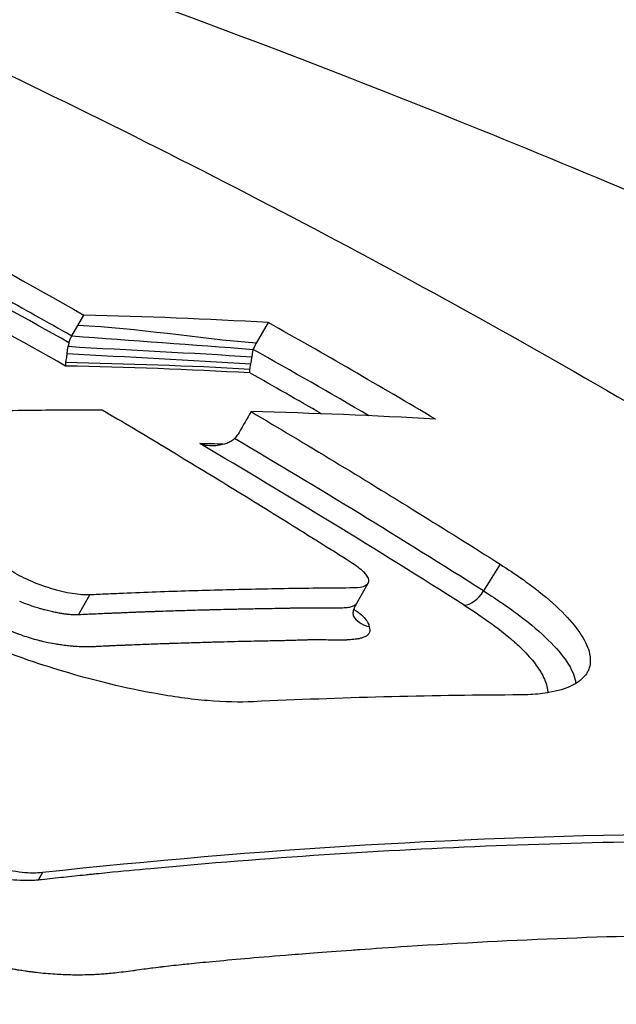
# Model space of a CAD drawing. Header units: millimetres. Extents: x 0 to 4378, y 0 to 2376.
# Tile 543 of 656: x 2763 to 2768, y 1103 to 1111. Entities that reach past the tile are written whole.
import ezdxf

# ---------------------------------------------------------------- set-up
doc = ezdxf.new("R2010")
doc.units = ezdxf.units.MM
doc.header["$LTSCALE"] = 0.2
doc.layers.add('01_Object Line', color=4, linetype='Continuous')

# ---------------------------------------------------------------- blocks, each defined once
blk = doc.blocks.new('A$C0a0b2bc4')
for p, q in [((25.4753, 249.346), (25.5793, 249.5262)), ((27.1768, 249.4616), (27.0734, 249.2826)), ((29.1864, 247.3662), (29.0432, 247.1341)), ((28.0413, 247.1985), (27.9413, 247.0253)), ((25.5316, 246.9272), (25.6316, 247.1)), ((25.2199, 244.6918), (25.1827, 244.6274))]:
    blk.add_line(p, q)
for centre, major_axis, ratio, start_param, end_param in [((-10.9635, 143.7044), (1.5329, 115.2206), 0.77692, 5.881452, 5.908218), ((-11.153, 143.6828), (1.6814, 115.1038), 0.777158, 5.88086, 5.909278), ((-14.2046, 138.4464), (60.833, 105.3976), 0.577377, 0.283518, 0.304573), ((-8.4634, 145.9665), (-1.4348, -112.9313), 0.77683, 2.721507, 2.739653), ((-8.598, 145.7365), (-1.4352, -112.9308), 0.776827, 2.727055, 2.739602), ((25.528, 249.2757), (0.0979, 0.2072), 0.225455, 2.555253, 2.841723), ((10.471, 133.2289), (22.9495, 114.9882), 0.619763, 0.088684, 0.110514), ((-8.8144, 145.7611), (-1.6696, -112.7648), 0.777191, 2.731752, 2.739512), ((-12.774, 137.6242), (60.8589, 105.3778), 0.577323, 0.283667, 0.304722), ((-10.9767, 143.6847), (-1.5321, -115.2454), 0.776932, 2.69541, 2.722176), ((-11.1703, 143.6628), (-1.6814, -115.1313), 0.777156, 2.696443, 2.724856), ((-12.9254, 137.6903), (60.6736, 105.0476), 0.577307, 0.304349, 0.306997), ((28.9448, 247.1909), (-0.1071, -0.1689), 0.567956, 0.330285, 1.594392), ((29.2816, 247.4393), (1.372, 0.5104), 0.282269, 3.175029, 3.505465), ((-8.6233, 135.9696), (60.3938, 104.6051), 0.57735, 0.32535, 0.354528)]:
    blk.add_ellipse(centre, major_axis=major_axis, ratio=ratio, start_param=start_param, end_param=end_param)
for points, knots in [([(39.4712, 247.8737), (39.4331, 247.8956), (39.3982, 247.9155), (39.3255, 247.9569), (39.2889, 247.9776), (39.1785, 248.0401), (39.1046, 248.0817), (38.8819, 248.2063), (38.7321, 248.2892), (38.2809, 248.536), (37.9752, 248.6996), (37.0496, 249.1845), (36.4155, 249.5031), (34.4804, 250.4381), (33.1349, 251.0403), (30.8356, 252.0036), (29.8917, 252.3823), (27.6379, 253.2415), (26.3254, 253.71), (23.2515, 254.7372), (21.4436, 255.2909), (17.1816, 256.4709), (14.6962, 257.0649), (10.8937, 257.8354), (9.5797, 258.0764), (5.7439, 258.7058), (3.2384, 259.0221), (-1.6606, 259.4415), (-4.03, 259.5387), (-9.6013, 259.5131), (-14.0825, 259.2596), (-20.2711, 257.6071), (-22.0603, 256.8788), (-24.9191, 255.1385), (-25.9865, 254.1276), (-26.6481, 252.9994)], [-12.394848, -12.394848, -12.394848, -12.394848, -12.368615, -12.368615, -12.342063, -12.342063, -12.288821, -12.288821, -12.182256, -12.182256, -11.970206, -11.970206, -11.54833, -11.54833, -10.709746, -10.709746, -10.156953, -10.156953, -9.427638, -9.427638, -8.478934, -8.478934, -7.206459, -7.206459, -6.534924, -6.534924, -5.237704, -5.237704, -3.929286, -3.929286, -1.992588, -1.992588, -0.996537, -0.996537, -0.000001, -0.000001, -0.000001, -0.000001]), ([(37.2624, 247.1977), (37.2293, 247.2167), (37.2034, 247.2316), (37.1455, 247.2647), (37.1162, 247.2815), (37.0278, 247.3318), (36.9687, 247.3654), (36.7892, 247.4666), (36.6684, 247.534), (36.2929, 247.7415), (36.0336, 247.8817), (35.1656, 248.3418), (34.5334, 248.6617), (31.925, 249.9285), (29.7866, 250.8486), (25.331, 252.566), (22.9866, 253.3709), (16.3418, 255.3888), (11.9453, 256.4332), (5.0775, 257.6004), (2.6147, 257.9238), (-5.188, 258.6278), (-9.5217, 258.5046), (-15.9273, 257.7956), (-18.6125, 257.1741), (-22.9846, 255.4333), (-24.6284, 254.3231), (-25.675, 253.0029)], [-6.77914, -6.77914, -6.77914, -6.77914, -6.770143, -6.770143, -6.760932, -6.760932, -6.742456, -6.742456, -6.705111, -6.705111, -6.627396, -6.627396, -6.444231, -6.444231, -5.883831, -5.883831, -5.314959, -5.314959, -4.309177, -4.309177, -3.739168, -3.739168, -2.454273, -2.454273, -1.234534, -1.234534, -0.000001, -0.000001, -0.000001, -0.000001]), ([(23.917, 252.0872), (24.9864, 251.592), (26.0481, 251.0713), (28.1127, 249.9984), (29.1135, 249.4498), (31.1024, 248.3005), (32.0862, 247.7023), (34.082, 246.4289), (35.0904, 245.7533), (36.089, 245.0534)], [-1.723661, -1.723661, -1.723661, -1.723661, -1.283811, -1.283811, -0.862142, -0.862142, -0.4403, -0.4403, -0.000001, -0.000001, -0.000001, -0.000001]), ([(19.8918, 251.6792), (20.0728, 251.6776), (20.3286, 251.6615), (21.0684, 251.5372), (21.4279, 251.4459), (21.9293, 251.308), (22.1982, 251.2227), (22.8017, 250.9986), (23.0549, 250.8801), (23.8135, 250.5029), (24.6002, 250.0811), (25.5793, 249.5262)], [-1.03804, -1.03804, -1.03804, -1.03804, -0.91337, -0.91337, -0.780434, -0.780434, -0.622424, -0.622424, -0.41589, -0.41589, 0, 0, 0, 0]), ([(23.1882, 250.6088), (23.2138, 250.5956), (23.2392, 250.5824), (23.3748, 250.5116), (23.4818, 250.4539), (23.6926, 250.3385), (23.7963, 250.2807), (23.9522, 250.1939), (24.0042, 250.165), (24.0826, 250.1215), (24.1089, 250.107), (24.1615, 250.0779), (24.1879, 250.0634), (24.2675, 250.0197), (24.3204, 249.9906), (24.426, 249.9323), (24.4788, 249.9032), (24.6367, 249.8157), (24.7416, 249.7572), (25.056, 249.5816), (25.2651, 249.4641), (25.4753, 249.346)], [0.5482111, 0.5482111, 0.5482111, 0.5482111, 0.5625, 0.5625, 0.625, 0.625, 0.6875, 0.6875, 0.71875, 0.71875, 0.734375, 0.734375, 0.75, 0.75, 0.78125, 0.78125, 0.8125, 0.8125, 0.875, 0.875, 1, 1, 1, 1]), ([(27.0491, 246.1738), (26.9307, 246.1677), (26.7976, 246.1705), (26.506, 246.1953), (26.3498, 246.217), (25.9664, 246.2868), (25.6689, 246.3524), (25.105, 246.5289), (24.8089, 246.6292), (23.7263, 247.1205), (23.1946, 247.5043), (22.3008, 248.0411), (22.249, 248.0697), (21.9074, 248.2741), (21.566, 248.4868), (21.2427, 248.7666), (21.0971, 248.9047), (21.0105, 249.1578), (21.0342, 249.2464), (21.1967, 249.3982), (21.3397, 249.4463), (21.6815, 249.4869), (21.9899, 249.4955), (22.8712, 249.5311), (23.5811, 249.5445), (24.2888, 249.5424)], [-3.167848, -3.167848, -3.167848, -3.167848, -2.81724, -2.81724, -2.467917, -2.467917, -1.999757, -1.999757, -1.713271, -1.713271, -1.133006, -1.133006, -1.013161, -1.013161, -0.71142, -0.71142, -0.596427, -0.596427, -0.511366, -0.511366, -0.413735, -0.413735, -0.334218, -0.334218, -0.000001, -0.000001, -0.000001, -0.000001]), ([(25.4498, 249.286), (25.4484, 249.2809), (25.4472, 249.2758), (25.445, 249.2655), (25.4441, 249.2602), (25.4432, 249.2551)], [-0.003301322, -0.003301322, -0.003301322, -0.003301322, -0.00168923, -0.00168923, -0.000000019, -0.000000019, -0.000000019, -0.000000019]), ([(25.4498, 249.286), (25.4527, 249.2963), (25.4563, 249.3066), (25.4649, 249.3267), (25.4698, 249.3365), (25.4753, 249.346)], [0.000001, 0.000001, 0.000001, 0.000001, 0.00328393, 0.00328393, 0.006574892, 0.006574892, 0.006574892, 0.006574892]), ([(25.4332, 249.1916), (25.435, 249.2029), (25.4368, 249.2148), (25.4406, 249.2397), (25.4422, 249.2495), (25.4432, 249.2551)], [0.000000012, 0.000000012, 0.000000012, 0.000000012, 0.004456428, 0.004456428, 0.008955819, 0.008955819, 0.008955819, 0.008955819]), ([(27.0367, 249.1635), (27.0377, 249.1698), (27.0386, 249.1761), (27.0396, 249.1827), (27.0403, 249.1876), (27.0411, 249.1926), (27.0418, 249.1977), (27.0432, 249.2077), (27.0447, 249.2181), (27.0463, 249.2287)], [0.000000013, 0.000000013, 0.000000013, 0.000000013, 0.002231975, 0.002231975, 0.002231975, 0.003907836, 0.003907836, 0.003907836, 0.007236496, 0.007236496, 0.007236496, 0.007236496]), ([(25.4332, 249.1916), (25.4324, 249.1866), (25.4302, 249.1735), (25.426, 249.1499), (25.4246, 249.1422), (25.4228, 249.1315), (25.4223, 249.128), (25.4213, 249.1215), (25.4209, 249.1183), (25.4206, 249.1153)], [-0.01478571, -0.01478571, -0.01478571, -0.01478571, -0.00772395, -0.00772395, -0.00388337, -0.00388337, -0.00194602, -0.00194602, -0.00001294, -0.00001294, -0.00001294, -0.00001294]), ([(27.0263, 249.1026), (27.0279, 249.111), (27.0295, 249.12), (27.0312, 249.1295), (27.0324, 249.1365), (27.0335, 249.1432), (27.0344, 249.1489), (27.0354, 249.1551), (27.0362, 249.1602), (27.0367, 249.1635)], [0.000000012, 0.000000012, 0.000000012, 0.000000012, 0.00381877, 0.00381877, 0.00381877, 0.006622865, 0.006622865, 0.006622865, 0.009733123, 0.009733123, 0.009733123, 0.009733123]), ([(27.0185, 249.0249), (27.0182, 249.0263), (27.0179, 249.0277), (27.0174, 249.0319), (27.0172, 249.0348), (27.0171, 249.0431), (27.0175, 249.0488), (27.0182, 249.0553)], [-0.00157775, -0.00157775, -0.00157775, -0.00157775, 0.00000011, 0.00000011, 0.002702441, 0.002702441, 0.007003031, 0.007003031, 0.007003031, 0.007003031]), ([(27.0182, 249.0553), (27.0186, 249.0586), (27.0191, 249.062), (27.0196, 249.0656), (27.0202, 249.0692), (27.0208, 249.073), (27.0215, 249.077), (27.0229, 249.0848), (27.0245, 249.0934), (27.0263, 249.1026)], [0, 0, 0, 0, 0.002150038, 0.002150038, 0.002150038, 0.004289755, 0.004289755, 0.004289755, 0.008512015, 0.008512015, 0.008512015, 0.008512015]), ([(25.6316, 247.1), (25.544, 247.0959), (25.4234, 247.1156), (25.2306, 247.1746), (25.1669, 247.1983), (25.0471, 247.2515), (24.9925, 247.2803), (24.8714, 247.3569), (24.7971, 247.4038), (24.6483, 247.4972), (24.5739, 247.5438), (24.3506, 247.6831), (24.2014, 247.7755), (23.9028, 247.9592), (23.7533, 248.0505), (23.4539, 248.2321), (23.304, 248.3224), (23.1065, 248.4405), (23.0683, 248.4689), (23.014, 248.5227), (22.9987, 248.5476), (22.9902, 248.6125), (23.0358, 248.639), (23.1783, 248.6458), (23.2332, 248.6483), (23.3429, 248.6532), (23.3977, 248.6555), (23.5621, 248.6624), (23.6716, 248.6666), (23.9997, 248.6783), (24.218, 248.6847), (24.6537, 248.6951), (24.8712, 248.6989), (25.1966, 248.7027), (25.305, 248.7037), (25.5216, 248.7049), (25.6297, 248.7052), (25.7377, 248.7052)], [0, 0, 0, 0, 0.049586, 0.049586, 0.074046, 0.074046, 0.09857, 0.09857, 0.137167, 0.137167, 0.175764, 0.175764, 0.252958, 0.252958, 0.330152, 0.330152, 0.407345, 0.407345, 0.43188, 0.43188, 0.45635, 0.45635, 0.505944, 0.505944, 0.536823, 0.536823, 0.567702, 0.567702, 0.629461, 0.629461, 0.752975, 0.752975, 0.876487, 0.876487, 0.938244, 0.938244, 1, 1, 1, 1]), ([(25.7377, 248.7052), (25.9182, 248.5984), (26.0983, 248.4909), (26.4581, 248.2743), (26.6377, 248.1653), (26.9963, 247.9456), (27.1753, 247.835), (27.4434, 247.668), (27.5327, 247.6122), (27.7112, 247.5001), (27.8003, 247.4438), (27.9363, 247.3577), (27.9742, 247.3284), (28.0281, 247.2734), (28.0434, 247.2484), (28.0524, 247.1845), (28.0076, 247.1604), (27.7318, 247.159), (27.542, 247.157), (27.1617, 247.1511), (26.9712, 247.1471), (26.5896, 247.1371), (26.3985, 247.1311), (26.1113, 247.1206), (26.0155, 247.1168), (25.8716, 247.1108), (25.8236, 247.1087), (25.7276, 247.1045), (25.6796, 247.1023), (25.6316, 247.1)], [0, 0, 0, 0, 0.102758, 0.102758, 0.205514, 0.205514, 0.30827, 0.30827, 0.359648, 0.359648, 0.411026, 0.411026, 0.438236, 0.438236, 0.465377, 0.465377, 0.5204, 0.5204, 0.640302, 0.640302, 0.760202, 0.760202, 0.880101, 0.880101, 0.94005, 0.94005, 0.970025, 0.970025, 1, 1, 1, 1]), ([(27.0283, 248.6889), (26.9936, 248.6289), (26.959, 248.5688), (26.9131, 248.4894), (26.9003, 248.4724), (26.8849, 248.4567)], [-1, -1, -1, -1, -0.2405559, -0.2405559, 0, 0, 0, 0]), ([(26.5848, 248.4116), (26.5894, 248.4101), (26.594, 248.4087), (26.6217, 248.401), (26.6452, 248.3968), (26.6924, 248.3933), (26.7164, 248.3941), (26.7693, 248.4014), (26.795, 248.4084), (26.8299, 248.4216), (26.8421, 248.4271), (26.8647, 248.4399), (26.876, 248.4476), (26.8849, 248.4567)], [-0.00147192, -0.00147192, -0.00147192, -0.00147192, 0, 0, 0.00723319, 0.00723319, 0.01448328, 0.01448328, 0.02332723, 0.02332723, 0.02825179, 0.02825179, 0.03297856, 0.03297856, 0.03297856, 0.03297856]), ([(39.4712, 247.8737), (39.6346, 247.7797), (40.0889, 247.5183), (41.0875, 246.899), (41.4725, 246.6515), (42.0966, 246.2371), (42.3421, 246.0705), (43.5402, 245.2399), (44.4368, 244.5619), (45.4976, 243.6853), (45.7267, 243.4908), (46.5444, 242.7774), (47.0966, 242.2572), (48.2805, 241.0438), (48.8776, 240.3506), (50.0751, 238.7441), (50.6079, 237.8379), (51.1994, 236.4431), (51.3632, 235.9423), (51.5342, 235.1832), (51.579, 234.9185), (51.6368, 234.3964), (51.6503, 234.137), (51.6467, 233.7556), (51.6417, 233.6303), (51.6241, 233.3814), (51.6113, 233.2545), (51.5778, 233.0043), (51.5576, 232.8826), (51.5097, 232.6422), (51.4821, 232.5233), (51.4182, 232.2834), (51.3813, 232.1603), (51.2984, 231.9134), (51.253, 231.7907), (51.1558, 231.5508), (51.1032, 231.4319), (50.9413, 231.0973), (50.8212, 230.8845), (50.6202, 230.5684), (50.5451, 230.4576), (50.3073, 230.1267), (50.1295, 229.9052), (49.8523, 229.5991), (49.7583, 229.4994), (49.6138, 229.3544), (49.5634, 229.3051), (49.463, 229.2088), (49.4109, 229.16), (49.1444, 228.9165), (48.9183, 228.7281), (48.5565, 228.4524), (48.4321, 228.3616), (48.1787, 228.1842), (48.0483, 228.0967), (47.7809, 227.9244), (47.6459, 227.8409), (47.4353, 227.7159), (47.3634, 227.674), (47.2216, 227.593), (47.1521, 227.554), (47.0058, 227.4738), (46.9311, 227.4336), (46.7173, 227.3205), (46.5689, 227.245), (45.2688, 226.6079), (43.944, 226.1204), (42.325, 225.6791), (42.1861, 225.6424), (41.9058, 225.5704), (41.7678, 225.536), (41.4935, 225.4696), (41.3568, 225.4375), (41.0848, 225.3753), (40.9502, 225.3455), (40.6821, 225.2877), (40.5473, 225.2595), (40.1593, 225.1807), (39.8967, 225.1303), (39.1284, 224.9913), (38.606, 224.9074), (37.8694, 224.8024), (37.639, 224.7714), (37.2962, 224.7279), (37.1864, 224.7144), (36.8611, 224.6755), (36.645, 224.6511), (36.2219, 224.6062), (36.0177, 224.5858), (35.4225, 224.53), (35.0291, 224.4974), (33.9328, 224.4188), (33.2199, 224.3808), (31.9484, 224.3355), (31.3956, 224.3229), (29.9953, 224.3084), (29.1389, 224.3151), (27.8333, 224.348), (27.3947, 224.3628), (26.7315, 224.3908), (26.5097, 224.4011), (26.1759, 224.418), (26.0645, 224.4238), (25.897, 224.433), (25.8411, 224.4361), (25.7573, 224.4409), (25.7293, 224.4425), (25.6734, 224.4457), (25.6455, 224.4473), (25.6176, 224.4489)], [0.000002, 0.000002, 0.000002, 0.000002, 0.069197, 0.069197, 0.114534, 0.114534, 0.144702, 0.144702, 0.264696, 0.264696, 0.298939, 0.298939, 0.390543, 0.390543, 0.512586, 0.512586, 0.675499, 0.675499, 0.768567, 0.768567, 0.818982, 0.818982, 0.869168, 0.869168, 0.893816, 0.893816, 0.918563, 0.918563, 0.942438, 0.942438, 0.965778, 0.965778, 0.990015, 0.990015, 1.013238, 1.013238, 1.036561, 1.036561, 1.079437, 1.079437, 1.103029, 1.103029, 1.150554, 1.150554, 1.170118, 1.170118, 1.179962, 1.179962, 1.190604, 1.190604, 1.231769, 1.231769, 1.252381, 1.252381, 1.273109, 1.273109, 1.29373, 1.29373, 1.303437, 1.303437, 1.31286, 1.31286, 1.322284, 1.322284, 1.341511, 1.341511, 1.488539, 1.488539, 1.502369, 1.502369, 1.515667, 1.515667, 1.528459, 1.528459, 1.540776, 1.540776, 1.552791, 1.552791, 1.576553, 1.576553, 1.621793, 1.621793, 1.642228, 1.642228, 1.65172, 1.65172, 1.669964, 1.669964, 1.68722, 1.68722, 1.719636, 1.719636, 1.776396, 1.776396, 1.818992, 1.818992, 1.882883, 1.882883, 1.914826, 1.914826, 1.930788, 1.930788, 1.938768, 1.938768, 1.942759, 1.942759, 1.944754, 1.944754, 1.946743, 1.946743, 1.946743, 1.946743]), ([(29.1864, 247.3662), (29.2537, 247.3236), (29.3174, 247.281), (29.377, 247.2386), (29.4223, 247.2065), (29.4653, 247.1745), (29.5059, 247.1427), (29.511, 247.1387), (29.5161, 247.1347), (29.5211, 247.1307), (29.6086, 247.0613), (29.6842, 246.9933), (29.7472, 246.9279), (29.7545, 246.9203), (29.7616, 246.9128), (29.7685, 246.9054), (29.8251, 246.8442), (29.8702, 246.7855), (29.9032, 246.73), (29.9368, 246.6736), (29.9577, 246.6206), (29.9652, 246.572), (29.966, 246.5669), (29.9667, 246.5618), (29.9672, 246.5569), (29.9713, 246.515), (29.965, 246.4767), (29.9488, 246.4423), (29.9445, 246.4333), (29.9397, 246.4246), (29.9341, 246.4162), (29.9116, 246.3821), (29.8782, 246.3523), (29.8345, 246.3272), (29.8316, 246.3255), (29.8286, 246.3239), (29.8257, 246.3223), (29.8198, 246.3191), (29.8137, 246.3159), (29.8075, 246.3129), (29.7535, 246.2866), (29.6864, 246.2664), (29.6071, 246.2527), (29.6025, 246.2519), (29.5979, 246.2512), (29.5933, 246.2504), (29.5425, 246.2423), (29.487, 246.2368), (29.427, 246.2341), (29.386, 246.2322), (29.343, 246.2316), (29.2979, 246.2323)], [-0.4066496, -0.4066496, -0.4066496, -0.4066496, -0.3777807, -0.3777807, -0.3777807, -0.3558558, -0.3558558, -0.3558558, -0.3530901, -0.3530901, -0.3530901, -0.3051435, -0.3051435, -0.3051435, -0.2996138, -0.2996138, -0.2996138, -0.2544216, -0.2544216, -0.2544216, -0.2084882, -0.2084882, -0.2084882, -0.2036806, -0.2036806, -0.2036806, -0.1633487, -0.1633487, -0.1633487, -0.1528703, -0.1528703, -0.1528703, -0.1103376, -0.1103376, -0.1103376, -0.1075118, -0.1075118, -0.1075118, -0.1019561, -0.1019561, -0.1019561, -0.053792, -0.053792, -0.053792, -0.0510136, -0.0510136, -0.0510136, -0.0206896, -0.0206896, -0.0206896, 0, 0, 0, 0]), ([(37.2624, 247.1977), (37.2832, 247.1857), (37.2993, 247.1764), (37.3354, 247.1556), (37.3536, 247.145), (37.4082, 247.1134), (37.4445, 247.0923), (37.5533, 247.0288), (37.6256, 246.9863), (37.8434, 246.8576), (37.9877, 246.7711), (38.4334, 246.5005), (38.7311, 246.3145), (39.7499, 245.6604), (40.4477, 245.1796), (42.0161, 244.0264), (42.8591, 243.3443), (44.1097, 242.2286), (44.5664, 241.7927), (45.5046, 240.8301), (45.9712, 240.3037), (46.64, 239.4648), (46.8739, 239.1501), (47.3565, 238.4489), (47.5957, 238.0628), (48.0898, 237.1632), (48.3213, 236.6518), (48.6469, 235.7253), (48.7568, 235.309), (48.9069, 234.4408), (48.9375, 233.9917), (48.8988, 233.0662), (48.8187, 232.593), (48.5402, 231.6817), (48.3436, 231.2437), (47.8334, 230.4005), (47.5198, 229.9953), (46.7825, 229.2296), (46.3617, 228.8688), (45.4099, 228.1849), (44.8784, 227.862), (41.9422, 226.3448), (38.7878, 225.4972), (34.08, 224.9568), (33.1659, 224.8777), (30.8051, 224.7357), (29.3232, 224.7012), (27.0204, 224.7268), (26.2392, 224.7483), (24.6526, 224.8171), (23.8473, 224.8644), (23.033, 224.9243)], [0.000001, 0.000001, 0.000001, 0.000001, 0.008819, 0.008819, 0.017845, 0.017845, 0.035907, 0.035907, 0.072142, 0.072142, 0.145603, 0.145603, 0.301295, 0.301295, 0.697741, 0.697741, 1.249711, 1.249711, 1.602669, 1.602669, 2.03028, 2.03028, 2.287616, 2.287616, 2.606653, 2.606653, 3.037248, 3.037248, 3.398951, 3.398951, 3.802683, 3.802683, 4.249515, 4.249515, 4.69033, 4.69033, 5.131374, 5.131374, 5.563894, 5.563894, 5.99898, 5.99898, 7.754072, 7.754072, 8.158843, 8.158843, 8.768031, 8.768031, 9.073942, 9.073942, 9.38062, 9.38062, 9.38062, 9.38062]), ([(29.0432, 247.1341), (29.1596, 247.061), (29.2659, 246.9879), (29.4541, 246.8451), (29.5358, 246.7752), (29.6719, 246.6418), (29.7261, 246.5782), (29.805, 246.4594), (29.8296, 246.4043), (29.8403, 246.3466), (29.8414, 246.3391), (29.8421, 246.3317)], [0, 0, 0, 0, 0.125, 0.125, 0.25, 0.25, 0.375, 0.375, 0.5, 0.5, 0.5191586, 0.5191586, 0.5191586, 0.5191586]), ([(25.5318, 246.9276), (25.5326, 246.9256), (25.5298, 246.9256), (25.5261, 246.9257), (25.5219, 246.9257), (25.5166, 246.9258), (25.5101, 246.926), (25.5044, 246.9262), (25.4978, 246.9265), (25.4902, 246.9269), (25.4832, 246.9272), (25.4754, 246.9277), (25.4666, 246.9284), (25.4581, 246.9291), (25.4488, 246.93), (25.4386, 246.9311), (25.4289, 246.9321), (25.4184, 246.9334), (25.4069, 246.935), (25.3957, 246.9365), (25.3836, 246.9383), (25.3704, 246.9406), (25.358, 246.9427), (25.3446, 246.9452), (25.3303, 246.9481), (25.3166, 246.9509), (25.3021, 246.9541), (25.2868, 246.9577), (25.2721, 246.9612), (25.2566, 246.965), (25.2404, 246.9694), (25.2304, 246.9721), (25.2201, 246.9749), (25.2095, 246.9779), (25.2044, 246.9794), (25.1993, 246.9809), (25.194, 246.9825), (25.1767, 246.9876), (25.1589, 246.9932), (25.1406, 246.9993), (25.124, 247.0048), (25.1071, 247.0107), (25.09, 247.0171), (25.0735, 247.0232), (25.0567, 247.0297), (25.04, 247.0366), (25.0343, 247.039), (25.0287, 247.0413), (25.0231, 247.0438)], [0, 0, 0, 0, 0.0349254, 0.0349254, 0.0349254, 0.0740534, 0.0740534, 0.0740534, 0.1082601, 0.1082601, 0.1082601, 0.1398864, 0.1398864, 0.1398864, 0.1702873, 0.1702873, 0.1702873, 0.1989362, 0.1989362, 0.1989362, 0.2270329, 0.2270329, 0.2270329, 0.2535877, 0.2535877, 0.2535877, 0.278967, 0.278967, 0.278967, 0.3033556, 0.3033556, 0.3033556, 0.3184819, 0.3184819, 0.3184819, 0.3258022, 0.3258022, 0.3258022, 0.3500926, 0.3500926, 0.3500926, 0.3720347, 0.3720347, 0.3720347, 0.3932956, 0.3932956, 0.3932956, 0.4004159, 0.4004159, 0.4004159, 0.4004159]), ([(27.9413, 247.0253), (27.94, 247.0231), (27.9385, 247.0209), (27.9366, 247.0187), (27.934, 247.0156), (27.9309, 247.0127), (27.9269, 247.0098), (27.926, 247.0092), (27.9251, 247.0085), (27.9241, 247.0079), (27.9191, 247.0047), (27.9131, 247.0016), (27.9058, 246.9989), (27.8987, 246.9963), (27.8905, 246.994), (27.8808, 246.992), (27.8781, 246.9915), (27.8752, 246.991), (27.8722, 246.9905), (27.8652, 246.9893), (27.8574, 246.9883), (27.8489, 246.9876), (27.8403, 246.9868), (27.831, 246.9862), (27.8208, 246.9859), (27.8061, 246.9854), (27.7908, 246.9852), (27.775, 246.985), (27.76, 246.9849), (27.7445, 246.9849), (27.7285, 246.985), (27.7136, 246.985), (27.6982, 246.9851), (27.6824, 246.9853), (27.6721, 246.9854), (27.6616, 246.9855), (27.6509, 246.9856), (27.6352, 246.9857), (27.6191, 246.9858), (27.6027, 246.9859), (27.5889, 246.986), (27.5746, 246.986), (27.56, 246.986), (27.5455, 246.986), (27.5307, 246.9859), (27.5156, 246.9858), (27.5006, 246.9857), (27.4852, 246.9855), (27.4697, 246.9853), (27.4541, 246.9851), (27.4383, 246.9849), (27.4224, 246.9846), (27.4131, 246.9844), (27.4036, 246.9842), (27.3942, 246.984), (27.3837, 246.9837), (27.373, 246.9835), (27.3622, 246.9832), (27.3387, 246.9827), (27.3146, 246.9822), (27.2899, 246.9817), (27.2774, 246.9815), (27.2648, 246.9813), (27.252, 246.9811), (27.2268, 246.9806), (27.2011, 246.9802), (27.1747, 246.9798), (27.1502, 246.9794), (27.1251, 246.9789), (27.0996, 246.9785), (27.0768, 246.9781), (27.0535, 246.9777), (27.0299, 246.9772), (26.993, 246.9765), (26.9553, 246.9758), (26.9166, 246.975), (26.9018, 246.9746), (26.8868, 246.9743), (26.8717, 246.974)], [-0.8591398, -0.8591398, -0.8591398, -0.8591398, -0.8476032, -0.8476032, -0.8476032, -0.8315565, -0.8315565, -0.8315565, -0.8278522, -0.8278522, -0.8278522, -0.8091923, -0.8091923, -0.8091923, -0.791094, -0.791094, -0.791094, -0.7859752, -0.7859752, -0.7859752, -0.7737842, -0.7737842, -0.7737842, -0.7613869, -0.7613869, -0.7613869, -0.7434909, -0.7434909, -0.7434909, -0.7264107, -0.7264107, -0.7264107, -0.7103714, -0.7103714, -0.7103714, -0.6998546, -0.6998546, -0.6998546, -0.6843901, -0.6843901, -0.6843901, -0.6713494, -0.6713494, -0.6713494, -0.6584605, -0.6584605, -0.6584605, -0.6456131, -0.6456131, -0.6456131, -0.6327675, -0.6327675, -0.6327675, -0.6251848, -0.6251848, -0.6251848, -0.6167586, -0.6167586, -0.6167586, -0.5985181, -0.5985181, -0.5985181, -0.5892866, -0.5892866, -0.5892866, -0.5710873, -0.5710873, -0.5710873, -0.554098, -0.554098, -0.554098, -0.5388535, -0.5388535, -0.5388535, -0.5150407, -0.5150407, -0.5150407, -0.5059117, -0.5059117, -0.5059117, -0.5059117]), ([(27.9411, 247.024), (27.9329, 247.011), (27.926, 246.9977), (27.9168, 246.9742), (27.914, 246.9637), (27.9104, 246.9409), (27.9115, 246.9299), (27.914, 246.9185), (27.9152, 246.9162), (27.9152, 246.9162)], [0, 0, 0, 0, 0.00575516, 0.00575516, 0.01059675, 0.01059675, 0.01762528, 0.01762528, 0.0233345, 0.0233345, 0.0233345, 0.0233345]), ([(27.9184, 246.9777), (27.9199, 246.9767), (27.9214, 246.9756), (27.9346, 246.9665), (27.9457, 246.9584), (27.9767, 246.9343), (27.9943, 246.9186), (28.0222, 246.8887), (28.0326, 246.8745), (28.0464, 246.8481), (28.0499, 246.8358), (28.0507, 246.8244)], [-0.222702, -0.222702, -0.222702, -0.222702, -0.21875, -0.21875, -0.1875, -0.1875, -0.125, -0.125, -0.0625, -0.0625, 0, 0, 0, 0]), ([(28.8746, 247.0114), (28.9632, 246.9552), (29.0436, 246.9007), (29.1158, 246.8478), (29.133, 246.8353), (29.1497, 246.8228), (29.166, 246.8104), (29.2115, 246.7758), (29.2534, 246.7418), (29.2918, 246.7086), (29.2988, 246.7025), (29.3056, 246.6964), (29.3124, 246.6904), (29.3421, 246.664), (29.3694, 246.638), (29.3945, 246.6125), (29.4157, 246.5908), (29.4353, 246.5695), (29.4533, 246.5485), (29.4877, 246.5081), (29.5161, 246.469), (29.5385, 246.4309), (29.5415, 246.4258), (29.5444, 246.4207), (29.5472, 246.4156), (29.5708, 246.3728), (29.5866, 246.3315), (29.5946, 246.2915), (29.5956, 246.2863), (29.5966, 246.2812), (29.5973, 246.2761), (29.5975, 246.275), (29.5977, 246.2739), (29.5978, 246.2728)], [-1, -1, -1, -1, -0.9019672, -0.9019672, -0.9019672, -0.8786566, -0.8786566, -0.8786566, -0.8133945, -0.8133945, -0.8133945, -0.8014754, -0.8014754, -0.8014754, -0.7492146, -0.7492146, -0.7492146, -0.7049406, -0.7049406, -0.7049406, -0.6200509, -0.6200509, -0.6200509, -0.6086504, -0.6086504, -0.6086504, -0.5124703, -0.5124703, -0.5124703, -0.5, -0.5, -0.5, -0.4973896, -0.4973896, -0.4973896, -0.4973896]), ([(26.8717, 246.974), (26.8619, 246.9738), (26.852, 246.9735), (26.8465, 246.9734), (26.81, 246.9726), (26.7753, 246.9718), (26.7411, 246.9709), (26.7209, 246.9704), (26.7008, 246.9699), (26.6807, 246.9694), (26.6746, 246.9692), (26.6685, 246.9691), (26.6624, 246.9689), (26.5995, 246.9673), (26.5367, 246.9655), (26.4744, 246.9637), (26.4209, 246.9621), (26.3678, 246.9604), (26.3154, 246.9587), (26.3068, 246.9584), (26.2981, 246.9581), (26.2895, 246.9578), (26.2589, 246.9568), (26.2285, 246.9558), (26.1985, 246.9547), (26.183, 246.9542), (26.1684, 246.9537), (26.1532, 246.9531), (26.1397, 246.9527), (26.1258, 246.9522), (26.1107, 246.9517), (26.0985, 246.9512), (26.0855, 246.9508), (26.0708, 246.9502), (26.0597, 246.9498), (26.0476, 246.9494), (26.0342, 246.9489), (26.0297, 246.9487), (26.0249, 246.9486), (26.02, 246.9484), (26.0021, 246.9477), (25.9851, 246.947), (25.9694, 246.9463), (25.952, 246.9455), (25.9362, 246.9448), (25.9225, 246.9441), (25.9187, 246.944), (25.915, 246.9438), (25.9116, 246.9437), (25.9086, 246.9435), (25.9058, 246.9434), (25.9031, 246.9433), (25.8965, 246.943), (25.8905, 246.9428), (25.8852, 246.9425), (25.8794, 246.9423), (25.8742, 246.9421), (25.8696, 246.9419), (25.8641, 246.9417), (25.8593, 246.9415), (25.8549, 246.9413), (25.8519, 246.9412), (25.8471, 246.941), (25.8414, 246.9408), (25.8393, 246.9407), (25.837, 246.9406), (25.8346, 246.9405), (25.8299, 246.9403), (25.8248, 246.9401), (25.8197, 246.9399), (25.799, 246.939), (25.7783, 246.9382), (25.7577, 246.9373), (25.7336, 246.9363), (25.7096, 246.9352), (25.6854, 246.9342), (25.6823, 246.934), (25.6792, 246.9339), (25.676, 246.9337), (25.654, 246.9328), (25.6317, 246.9319), (25.6094, 246.9309), (25.5834, 246.9298), (25.5572, 246.9287), (25.5318, 246.9276)], [-0.5059117, -0.5059117, -0.5059117, -0.5059117, -0.5, -0.5, -0.5, -0.4611697, -0.4611697, -0.4611697, -0.4380857, -0.4380857, -0.4380857, -0.4310474, -0.4310474, -0.4310474, -0.35875, -0.35875, -0.35875, -0.2967001, -0.2967001, -0.2967001, -0.2864525, -0.2864525, -0.2864525, -0.25, -0.25, -0.25, -0.231301, -0.231301, -0.231301, -0.2146643, -0.2146643, -0.2146643, -0.201183, -0.201183, -0.201183, -0.1909924, -0.1909924, -0.1909924, -0.1875, -0.1875, -0.1875, -0.1747775, -0.1747775, -0.1747775, -0.1606674, -0.1606674, -0.1606674, -0.1567416, -0.1567416, -0.1567416, -0.1534347, -0.1534347, -0.1534347, -0.1451934, -0.1451934, -0.1451934, -0.1360671, -0.1360671, -0.1360671, -0.125, -0.125, -0.125, -0.1173431, -0.1173431, -0.1173431, -0.1144559, -0.1144559, -0.1144559, -0.1086703, -0.1086703, -0.1086703, -0.085114, -0.085114, -0.085114, -0.0577201, -0.0577201, -0.0577201, -0.0541706, -0.0541706, -0.0541706, -0.0292035, -0.0292035, -0.0292035, 0, 0, 0, 0]), ([(28.0507, 246.8244), (28.0519, 246.8218), (28.0531, 246.8186), (28.0542, 246.8151), (28.0554, 246.8114), (28.0565, 246.8073), (28.0572, 246.8029), (28.0579, 246.798), (28.0583, 246.7929), (28.0578, 246.7875), (28.0575, 246.784), (28.0568, 246.7805), (28.0557, 246.7771), (28.0541, 246.7718), (28.0517, 246.7673), (28.049, 246.7633), (28.0461, 246.7591), (28.0428, 246.7555), (28.0392, 246.7523), (28.0355, 246.749), (28.0315, 246.746), (28.0274, 246.7435), (28.0264, 246.7428), (28.0254, 246.7422), (28.0244, 246.7416), (28.0177, 246.7377), (28.0091, 246.7336), (27.9981, 246.7297), (27.9901, 246.7269), (27.9808, 246.7242), (27.97, 246.7217), (27.9658, 246.7207), (27.9614, 246.7198), (27.958, 246.7191), (27.9556, 246.7187), (27.9537, 246.7183), (27.9509, 246.7179), (27.9478, 246.7174), (27.9437, 246.7167), (27.9383, 246.716), (27.936, 246.7157), (27.9334, 246.7154), (27.9312, 246.7151), (27.922, 246.714), (27.9137, 246.7131), (27.9059, 246.7124), (27.9039, 246.7122), (27.9019, 246.712), (27.9002, 246.7119), (27.8922, 246.7112), (27.8828, 246.7104), (27.8717, 246.7097), (27.8662, 246.7093), (27.8618, 246.7091), (27.8586, 246.7089), (27.8554, 246.7088), (27.8534, 246.7087), (27.8521, 246.7086), (27.8494, 246.7086), (27.8405, 246.7084), (27.8342, 246.7083), (27.8248, 246.7081), (27.8147, 246.708), (27.8029, 246.708), (27.7961, 246.708), (27.7858, 246.708), (27.7764, 246.7081), (27.7657, 246.7081), (27.7563, 246.7082), (27.748, 246.7083), (27.7423, 246.7083), (27.7372, 246.7084), (27.7303, 246.7084), (27.7086, 246.7086), (27.6838, 246.7089), (27.6587, 246.7093), (27.6538, 246.7094), (27.6489, 246.7095), (27.6456, 246.7095), (27.6366, 246.7097), (27.6281, 246.7098), (27.6184, 246.7098), (27.6119, 246.7099), (27.6048, 246.7099), (27.5949, 246.7099), (27.5824, 246.7099), (27.5709, 246.7098), (27.5627, 246.7098), (27.5563, 246.7097), (27.5518, 246.7096), (27.5493, 246.7096), (27.5457, 246.7095), (27.5226, 246.7091), (27.5106, 246.7088), (27.5013, 246.7085), (27.4939, 246.7082), (27.4883, 246.7081), (27.4848, 246.708), (27.4797, 246.7078), (27.4745, 246.7076), (27.4687, 246.7074), (27.4627, 246.7072), (27.4578, 246.707), (27.4498, 246.7068), (27.4444, 246.7066), (27.4387, 246.7063), (27.437, 246.7063), (27.4336, 246.7061), (27.4302, 246.706), (27.413, 246.7053), (27.397, 246.7048), (27.3823, 246.7044), (27.3665, 246.704), (27.3522, 246.7036), (27.3395, 246.7033), (27.325, 246.703), (27.3125, 246.7028), (27.3022, 246.7026), (27.291, 246.7024), (27.2823, 246.7023), (27.2762, 246.7022), (27.2694, 246.7021), (27.2659, 246.702), (27.258, 246.7018), (27.2538, 246.7017), (27.2418, 246.7014), (27.2296, 246.7011)], [-0.9999982, -0.9999982, -0.9999982, -0.9999982, -0.9920747, -0.9920747, -0.9920747, -0.9837793, -0.9837793, -0.9837793, -0.9747079, -0.9747079, -0.9747079, -0.96875, -0.96875, -0.96875, -0.959454, -0.959454, -0.959454, -0.9498897, -0.9498897, -0.9498897, -0.9399047, -0.9399047, -0.9399047, -0.9375, -0.9375, -0.9375, -0.921875, -0.921875, -0.921875, -0.9106127, -0.9106127, -0.9106127, -0.90625, -0.90625, -0.90625, -0.903195, -0.903195, -0.903195, -0.8998891, -0.8998891, -0.8998891, -0.8984375, -0.8984375, -0.8984375, -0.892239, -0.892239, -0.892239, -0.890625, -0.890625, -0.890625, -0.8828125, -0.8828125, -0.8828125, -0.8789222, -0.8789222, -0.8789222, -0.875, -0.875, -0.875, -0.866627, -0.866627, -0.866627, -0.8541667, -0.8541667, -0.8541667, -0.8470037, -0.8470037, -0.8470037, -0.8389123, -0.8389123, -0.8389123, -0.8333333, -0.8333333, -0.8333333, -0.8159057, -0.8159057, -0.8159057, -0.8125, -0.8125, -0.8125, -0.8031949, -0.8031949, -0.8031949, -0.796875, -0.796875, -0.796875, -0.7889036, -0.7889036, -0.7889036, -0.7826668, -0.7826668, -0.7826668, -0.7738693, -0.7738693, -0.7738693, -0.7670001, -0.7670001, -0.7670001, -0.7626772, -0.7626772, -0.7626772, -0.7578125, -0.7578125, -0.7578125, -0.75, -0.75, -0.75, -0.7476756, -0.7476756, -0.7476756, -0.7358512, -0.7358512, -0.7358512, -0.7231729, -0.7231729, -0.7231729, -0.7087292, -0.7087292, -0.7087292, -0.6928952, -0.6928952, -0.6928952, -0.675, -0.675, -0.675, -0.6654434, -0.6654434, -0.6654434, -0.6654434]), ([(27.2296, 246.7011), (27.181, 246.7), (27.1314, 246.6991), (27.0815, 246.6982), (27.0461, 246.6975), (27.0105, 246.6967), (26.9775, 246.696), (26.894, 246.6942), (26.8128, 246.692), (26.7321, 246.6897), (26.7151, 246.6893), (26.6982, 246.6888), (26.6813, 246.6883), (26.6617, 246.6877), (26.6422, 246.6872), (26.6279, 246.6867), (26.6009, 246.6859), (26.5742, 246.6852), (26.5424, 246.6842), (26.5328, 246.6839), (26.5227, 246.6836), (26.5122, 246.6833), (26.4846, 246.6825), (26.4538, 246.6816), (26.4199, 246.6805), (26.3898, 246.6796), (26.3572, 246.6785), (26.322, 246.6773), (26.3096, 246.6769), (26.2969, 246.6765), (26.2839, 246.676), (26.2561, 246.6751), (26.2268, 246.674), (26.1962, 246.6729), (26.1732, 246.672), (26.1494, 246.6712), (26.1316, 246.6705), (26.0989, 246.6693), (26.0729, 246.6683), (26.049, 246.6674), (26.0459, 246.6673), (26.0427, 246.6672), (26.0396, 246.667), (26.0097, 246.6659), (25.9822, 246.6648), (25.9573, 246.6638), (25.9511, 246.6635), (25.9452, 246.6633), (25.9381, 246.663), (25.9318, 246.6627), (25.9244, 246.6624), (25.9174, 246.6622), (25.9043, 246.6616), (25.8922, 246.6612), (25.8811, 246.6608), (25.8703, 246.6604), (25.8604, 246.66), (25.8514, 246.6596), (25.8418, 246.6591), (25.8331, 246.6587), (25.8255, 246.6583), (25.8167, 246.6578), (25.8093, 246.6574), (25.8032, 246.6571), (25.8009, 246.657), (25.7988, 246.6569), (25.7958, 246.6567), (25.7903, 246.6565), (25.7823, 246.6561), (25.7729, 246.6556), (25.7647, 246.6551), (25.7555, 246.6546), (25.745, 246.6541), (25.7359, 246.6536), (25.7259, 246.653), (25.715, 246.6525), (25.709, 246.6522), (25.7028, 246.6519), (25.6969, 246.6516), (25.6826, 246.6509), (25.6695, 246.6504), (25.6572, 246.6501), (25.6521, 246.6499), (25.6471, 246.6498), (25.6422, 246.6497), (25.6281, 246.6494), (25.6151, 246.6492), (25.6031, 246.6492), (25.5995, 246.6493), (25.5959, 246.6493), (25.5932, 246.6493), (25.5876, 246.6493), (25.5815, 246.6494), (25.5742, 246.6496), (25.5674, 246.6497), (25.5597, 246.65), (25.5508, 246.6503), (25.5423, 246.6506), (25.533, 246.651), (25.5225, 246.6516), (25.5128, 246.6522), (25.5021, 246.6529), (25.4905, 246.6538), (25.4853, 246.6542), (25.4799, 246.6547), (25.4741, 246.6552), (25.4557, 246.6569), (25.4382, 246.6588), (25.4221, 246.6607), (25.4026, 246.6631), (25.385, 246.6656), (25.3696, 246.6679), (25.3567, 246.6698), (25.3452, 246.6716), (25.3354, 246.6732), (25.3209, 246.6755), (25.2943, 246.6801), (25.2704, 246.685), (25.2524, 246.6887), (25.2337, 246.693), (25.2144, 246.6977), (25.2055, 246.6999), (25.1966, 246.7021), (25.1877, 246.7044), (25.1641, 246.7106), (25.1407, 246.7172), (25.1176, 246.7243), (25.0948, 246.7312), (25.0723, 246.7385), (25.0504, 246.7461), (25.0468, 246.7474), (25.0432, 246.7486), (25.0408, 246.7494), (25.0351, 246.7515), (25.0292, 246.7536), (25.022, 246.7562), (25.0151, 246.7587), (25.0069, 246.7617), (24.9975, 246.7652), (24.9887, 246.7685), (24.9788, 246.7723), (24.968, 246.7766), (24.9591, 246.78), (24.9495, 246.7838), (24.9394, 246.788)], [-0.6654434, -0.6654434, -0.6654434, -0.6654434, -0.6271703, -0.6271703, -0.6271703, -0.6, -0.6, -0.6, -0.5311706, -0.5311706, -0.5311706, -0.5167154, -0.5167154, -0.5167154, -0.5, -0.5, -0.5, -0.468559, -0.468559, -0.468559, -0.4590251, -0.4590251, -0.4590251, -0.4341154, -0.4341154, -0.4341154, -0.4119714, -0.4119714, -0.4119714, -0.404157, -0.404157, -0.404157, -0.3874849, -0.3874849, -0.3874849, -0.375, -0.375, -0.375, -0.3520968, -0.3520968, -0.3520968, -0.3490387, -0.3490387, -0.3490387, -0.3196926, -0.3196926, -0.3196926, -0.3125, -0.3125, -0.3125, -0.3060411, -0.3060411, -0.3060411, -0.2940726, -0.2940726, -0.2940726, -0.2824951, -0.2824951, -0.2824951, -0.2700207, -0.2700207, -0.2700207, -0.2555726, -0.2555726, -0.2555726, -0.25, -0.25, -0.25, -0.2397398, -0.2397398, -0.2397398, -0.2308307, -0.2308307, -0.2308307, -0.2230224, -0.2230224, -0.2230224, -0.21875, -0.21875, -0.21875, -0.2082387, -0.2082387, -0.2082387, -0.2038714, -0.2038714, -0.2038714, -0.1912841, -0.1912841, -0.1912841, -0.1875, -0.1875, -0.1875, -0.1796875, -0.1796875, -0.1796875, -0.1724384, -0.1724384, -0.1724384, -0.1655582, -0.1655582, -0.1655582, -0.1591302, -0.1591302, -0.1591302, -0.15625, -0.15625, -0.15625, -0.1470829, -0.1470829, -0.1470829, -0.1360415, -0.1360415, -0.1360415, -0.1268128, -0.1268128, -0.1268128, -0.1132064, -0.1132064, -0.1132064, -0.1029257, -0.1029257, -0.1029257, -0.0982143, -0.0982143, -0.0982143, -0.0857427, -0.0857427, -0.0857427, -0.0734364, -0.0734364, -0.0734364, -0.0714286, -0.0714286, -0.0714286, -0.0665333, -0.0665333, -0.0665333, -0.0617599, -0.0617599, -0.0617599, -0.0572565, -0.0572565, -0.0572565, -0.0535714, -0.0535714, -0.0535714, -0.0535714]), ([(36.1203, 244.7972), (34.368, 244.9669), (32.5829, 245.0428), (28.9463, 245.0077), (27.0978, 244.8966), (25.2199, 244.6918)], [-1.719535, -1.719535, -1.719535, -1.719535, -0.859768, -0.859768, -0.000001, -0.000001, -0.000001, -0.000001]), ([(30.6302, 244.9614), (29.6499, 244.9499), (28.6604, 244.9112), (27.6623, 244.8453), (27.1633, 244.8123), (26.6621, 244.7725), (26.1589, 244.726), (26.0331, 244.7143), (25.9072, 244.7022), (25.7811, 244.6898), (25.7496, 244.6866), (25.7181, 244.6835), (25.6866, 244.6803), (25.6708, 244.6787), (25.655, 244.6771), (25.6392, 244.6755), (25.6235, 244.6739), (25.6077, 244.6723), (25.5919, 244.6707), (25.5288, 244.6642), (25.4657, 244.6577), (25.4026, 244.651), (25.3394, 244.6443), (25.2762, 244.6376), (25.213, 244.6307), (25.2051, 244.6298), (25.1972, 244.629), (25.1893, 244.6281), (25.1871, 244.6278), (25.1849, 244.6276), (25.1827, 244.6274)], [0, 0, 0, 0, 0.548701, 0.548701, 0.548701, 0.823051, 0.823051, 0.823051, 0.891639, 0.891639, 0.891639, 0.908786, 0.908786, 0.908786, 0.917359, 0.917359, 0.917359, 0.925933, 0.925933, 0.925933, 0.960226, 0.960226, 0.960226, 0.99452, 0.99452, 0.99452, 0.998807, 0.998807, 0.998807, 1, 1, 1, 1]), ([(25.2199, 244.6918), (25.1692, 244.6863), (25.1099, 244.6868), (24.9739, 244.701), (24.8971, 244.7157), (24.7453, 244.7575), (24.6722, 244.7833), (24.5643, 244.8306), (24.5274, 244.8487), (24.4597, 244.886), (24.429, 244.9049), (24.4011, 244.9242)], [-0.09630619, -0.09630619, -0.09630619, -0.09630619, -0.07315238, -0.07315238, -0.0481541, -0.0481541, -0.02507616, -0.02507616, -0.01226192, -0.01226192, -0.000001, -0.000001, -0.000001, -0.000001]), ([(25.1827, 244.6274), (25.177, 244.6268), (25.1712, 244.6262), (25.1653, 244.6257), (25.1488, 244.6243), (25.1316, 244.6235), (25.1135, 244.623), (25.0774, 244.6222), (25.0382, 244.6229), (24.9968, 244.6259), (24.9657, 244.6281), (24.9332, 244.6314), (24.8999, 244.636), (24.8684, 244.6404), (24.8361, 244.6458), (24.8034, 244.6523), (24.7788, 244.6573), (24.7539, 244.6629), (24.729, 244.6691), (24.7001, 244.6764), (24.6712, 244.6846), (24.6427, 244.6936), (24.6252, 244.6991), (24.608, 244.705), (24.5909, 244.7112), (24.5657, 244.7203), (24.5409, 244.7301), (24.5169, 244.7407), (24.498, 244.749), (24.4796, 244.7577), (24.4618, 244.7668)], [0.0000004, 0.0000004, 0.0000004, 0.0000004, 0.0317634, 0.0317634, 0.0317634, 0.1197849, 0.1197849, 0.1197849, 0.2958279, 0.2958279, 0.2958279, 0.4283299, 0.4283299, 0.4283299, 0.5535213, 0.5535213, 0.5535213, 0.647914, 0.647914, 0.647914, 0.7573052, 0.7573052, 0.7573052, 0.823957, 0.823957, 0.823957, 0.9223757, 0.9223757, 0.9223757, 0.9999999, 0.9999999, 0.9999999, 0.9999999]), ([(31.1384, 244.1571), (30.2276, 244.1452), (29.3089, 244.1097), (28.3826, 244.0507), (28.2326, 244.0411), (28.0943, 244.0317), (27.9443, 244.0211), (27.9212, 244.0195), (27.7766, 244.0091), (27.6666, 244.0008), (27.4772, 243.9863), (27.3962, 243.9799), (27.3256, 243.9743), (27.1965, 243.9639), (27.0794, 243.9541), (26.8693, 243.9357), (26.7763, 243.9272), (26.6145, 243.9119), (26.5458, 243.9051), (26.4654, 243.8969), (26.4438, 243.8947), (26.4243, 243.8926), (26.3637, 243.8861), (26.3076, 243.8799), (26.2541, 243.8736), (26.2522, 243.8733), (26.2502, 243.8731), (26.2368, 243.8715), (26.2127, 243.8685), (26.1426, 243.8594), (26.0963, 243.8533), (26.0317, 243.8445), (26.0244, 243.8435), (26.0134, 243.842), (26.0099, 243.8416), (26.0063, 243.8411), (25.9464, 243.8329), (25.8934, 243.8263), (25.825, 243.8188), (25.8042, 243.8167), (25.785, 243.815), (25.775, 243.8141), (25.761, 243.813), (25.7343, 243.8111), (25.7246, 243.8105), (25.7065, 243.8092), (25.6986, 243.8087), (25.6837, 243.8078), (25.6767, 243.8074), (25.6694, 243.8071), (25.6585, 243.8066), (25.6475, 243.8061), (25.6069, 243.8047), (25.5759, 243.804), (25.5432, 243.8039), (25.5284, 243.8039), (25.5118, 243.8039), (25.4755, 243.8042), (25.4559, 243.8046), (25.4237, 243.8055), (25.4125, 243.8059), (25.3785, 243.8073), (25.3543, 243.8085), (25.303, 243.8118), (25.276, 243.8139), (25.2471, 243.8165), (25.2192, 243.819), (25.1926, 243.8218), (25.1578, 243.8259), (25.1482, 243.8271), (25.1269, 243.8298), (25.1154, 243.8313), (25.0922, 243.8345), (25.0806, 243.8362), (25.0502, 243.8407), (25.0326, 243.8434), (25.0106, 243.8471), (25.0047, 243.848), (24.9833, 243.8516), (24.9697, 243.8541), (24.9466, 243.8582), (24.9373, 243.86), (24.93, 243.8614), (24.9057, 243.866), (24.8807, 243.8711), (24.8179, 243.8844), (24.7794, 243.8933), (24.7013, 243.9124), (24.6619, 243.9227), (24.6144, 243.9359), (24.6076, 243.9378), (24.6008, 243.9398), (24.5862, 243.9439), (24.5721, 243.948), (24.5293, 243.9606), (24.5021, 243.9689), (24.4523, 243.9846), (24.4295, 243.992), (24.3872, 244.0061), (24.3678, 244.0127), (24.3331, 244.0248), (24.3177, 244.0302), (24.2911, 244.0398), (24.2799, 244.0439), (24.2666, 244.0488), (24.263, 244.0501), (24.2597, 244.0513)], [-1, -1, -1, -1, -0.5714286, -0.5714286, -0.5714286, -0.5255574, -0.5255574, -0.517013, -0.517013, -0.4712009, -0.4712009, -0.4285714, -0.4285714, -0.4285714, -0.3868059, -0.3868059, -0.3450253, -0.3450253, -0.3032608, -0.3032608, -0.2857143, -0.2857143, -0.2857143, -0.2513176, -0.2513176, -0.25, -0.25, -0.25, -0.2337562, -0.2337562, -0.2172936, -0.2172936, -0.2152452, -0.2152452, -0.2142857, -0.2142857, -0.2142857, -0.1903263, -0.1903263, -0.1785714, -0.1785714, -0.1785714, -0.170079, -0.170079, -0.1658975, -0.1658975, -0.16301, -0.16301, -0.1607143, -0.1607143, -0.1607143, -0.15572, -0.15572, -0.1428571, -0.1428571, -0.1428571, -0.1345003, -0.1345003, -0.1263958, -0.1263958, -0.1223688, -0.1223688, -0.1146267, -0.1146267, -0.1071429, -0.1071429, -0.1071429, -0.1010737, -0.1010737, -0.0986615, -0.0986615, -0.0956016, -0.0956016, -0.0922441, -0.0922441, -0.0863776, -0.0863776, -0.0841138, -0.0841138, -0.0777712, -0.0777712, -0.0714286, -0.0714286, -0.0714286, -0.0625785, -0.0625785, -0.0498607, -0.0498607, -0.0377346, -0.0377346, -0.0357143, -0.0357143, -0.0357143, -0.0328765, -0.0328765, -0.0268637, -0.0268637, -0.0209459, -0.0209459, -0.0148784, -0.0148784, -0.0087709, -0.0087709, -0.0026649, -0.0026649, 0, 0, 0, 0])]:
    blk.add_open_spline(points, degree=3, knots=knots)
for points in [[(27.0734, 249.2826), (26.5487, 249.3214), (26.0588, 249.4124), (25.5273, 249.4361)], [(25.4753, 249.346), (25.9999, 249.3069), (26.5215, 249.2683), (27.0463, 249.2287)], [(27.0463, 249.2287), (27.0577, 249.246), (27.0655, 249.2643), (27.0734, 249.2826)], [(25.4432, 249.2551), (25.9728, 249.2218), (26.5103, 249.2008), (27.0367, 249.1635)], [(27.0182, 249.0553), (26.488, 249.0874), (25.9544, 249.0986), (25.4206, 249.1153)], [(25.4332, 249.1916), (25.9647, 249.164), (26.4976, 249.137), (27.0263, 249.1026)], [(27.0283, 248.6889), (27.2696, 248.5461), (27.7513, 248.2577), (28.4703, 247.8167), (28.9489, 247.5173), (29.1864, 247.3662)], [(29.5978, 246.2728), (29.5988, 246.2656), (29.5996, 246.2585), (29.6, 246.2515)]]:
    blk.add_open_spline(points, degree=3)

msp = doc.modelspace()

# ---------------------------------------------------------------- block references
at = {"layer": '01_Object Line'}
msp.add_blockref('A$C0a0b2bc4', (2737.8074, 859.1457), dxfattribs=at)

doc.saveas('drawing.dxf')
